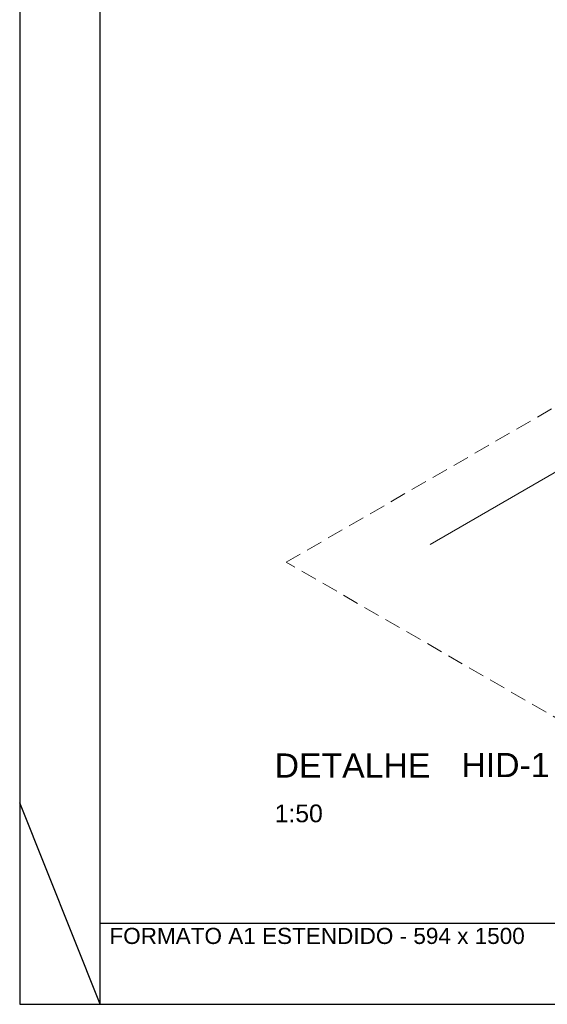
# Model space of a CAD drawing. Header units: millimetres. Extents: x 567 to 934, y -1 to 364.
# Tile 525 of 656: x 722 to 729, y 60 to 72. Entities that reach past the tile are written whole.
import ezdxf

# ---------------------------------------------------------------- set-up
doc = ezdxf.new("R2010")
doc.units = ezdxf.units.MM
doc.header["$MEASUREMENT"] = 0
doc.linetypes.add('JIS_02_2.0', pattern=[0.3, 0.2, -0.1])
doc.linetypes.add('NULL', pattern=[0])
doc.layers.get('0').update_dxf_attribs({"lineweight": 18})
for name, color, linetype, lineweight in [('A-DETL-MEDM', 7, 'Continuous', 25), ('DI-Área do detalhe', 10, 'JIS_02_2.0', 0), ('Textos', 7, 'Continuous', 9)]:
    doc.layers.add(name, color=color, linetype=linetype, lineweight=lineweight)
doc.layers.add('FOLHA_PADRÃO', color=7, linetype='Continuous')
doc.styles.add('Arial', font='arial.ttf')
doc.styles.add('ArialBlack', font='txt')

# ---------------------------------------------------------------- blocks, each defined once
blk = doc.blocks.new('A1EST. 1500')
at = {"layer": 'FOLHA_PADRÃO', "color": 1, "linetype": 'Continuous'}
for p, q in [((0, 59.4), (0, 0)), ((1, 0), (1, 1)), ((0, 0), (150.008, 0))]:
    blk.add_line(p, q, dxfattribs=at)
at = {"layer": 'FOLHA_PADRÃO', "color": 1}
blk.add_line((1, 0), (0, 2.5), dxfattribs=at)
at = {"layer": 'FOLHA_PADRÃO', "color": 6, "linetype": 'Continuous'}
blk.add_lwpolyline([(149, 58.4), (149, 1), (1, 1), (1, 58.4), (149, 58.4)], dxfattribs=at)
at = {"layer": 'FOLHA_PADRÃO', "color": 7, "style": 'Arial'}
blk.add_text('FORMATO A1 ESTENDIDO - 594 x 1500', height=0.2, dxfattribs=at).set_placement((1.114, 0.748))

msp = doc.modelspace()

# ---------------------------------------------------------------- linework, layer by layer
at = {"layer": 'A-DETL-MEDM', "color": 8, "lineweight": 5}
msp.add_line((727.345, 65.732), (729.571, 67.017), dxfattribs=at)
at = {"layer": 'DI-Área do detalhe'}
msp.add_lwpolyline([(725.558, 65.511), (732.804, 69.695), (736.287, 67.684), (729.041, 63.5), (725.558, 65.511)], dxfattribs=at)

# ---------------------------------------------------------------- block references
msp.add_blockref('A1EST. 1500', (722.249, 60.026))

# ---------------------------------------------------------------- texts
at = {"layer": 'Textos', "linetype": 'NULL', "attachment_point": 7, "line_spacing_factor": 0.6}
for s, insert, char_height, width, style in [('DETALHE', (725.413, 62.838), 0.3, 4.38075, 'ArialBlack'), ('HID-1', (727.731, 62.844), 0.3, 2.51665, 'ArialBlack'), ('1:50', (725.413, 62.281), 0.22, 1.19591, 'Arial')]:
    msp.add_mtext(s, dxfattribs=dict(at, insert=insert, char_height=char_height, width=width, style=style))

doc.saveas('drawing.dxf')
